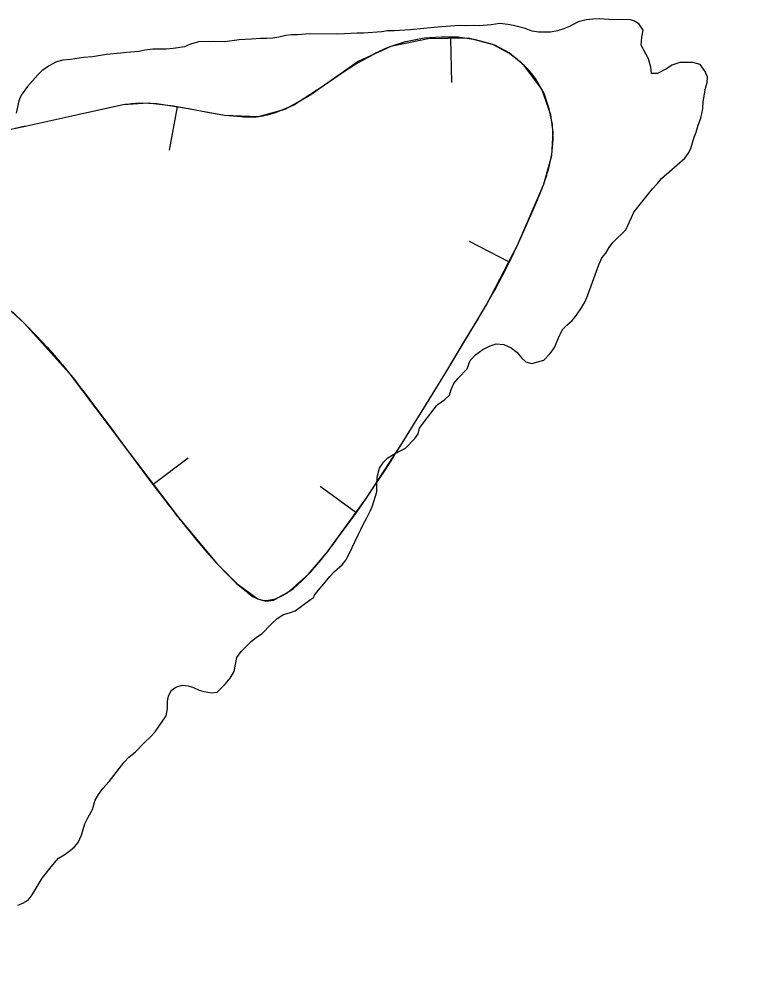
# Model space of a CAD drawing. Extents: x 3146026 to 3183936, y 897894 to 923344.
# Drawn here: x 3179261 to 3179672, y 911438 to 911977 of the extents above; entities that cross this region are included whole.
import ezdxf

# ---------------------------------------------------------------- set-up
doc = ezdxf.new("R2010")
doc.units = 0
for name, color, linetype in [('V-BORW-LINE', 7, 'Continuous'), ('V-SITE-VEGE', 7, 'Continuous'), ('V-TOPO-GNAM-IDEN', 7, 'Continuous'), ('V-TOPO-SHOR', 7, 'Continuous')]:
    doc.layers.add(name, color=color, linetype=linetype)

msp = doc.modelspace()

# ---------------------------------------------------------------- linework, layer by layer
at = {"layer": 'V-BORW-LINE'}
for p, q in [((3179490.44, 911965.94), (3179480.84, 911964.14)), ((3179500.04, 911966.51), (3179490.44, 911965.94)), ((3179509.64, 911966.5), (3179500.04, 911966.51)), ((3179505.4, 911965.82), (3179505.81, 911940.83)), ((3179519.53, 911964.94), (3179509.64, 911966.5)), ((3179529.31, 911962.31), (3179519.53, 911964.94)), ((3179538.72, 911957.2), (3179529.31, 911962.31)), ((3179461.66, 911956.81), (3179452.23, 911951.67)), ((3179452.23, 911951.67), (3179443.42, 911945.88)), ((3179443.42, 911945.88), (3179434.72, 911939.93)), ((3179434.72, 911939.93), (3179425.62, 911933.84)), ((3179558.46, 911934.66), (3179553.49, 911943.01)), ((3179425.62, 911933.84), (3179416.37, 911927.99)), ((3179561.24, 911925.89), (3179558.46, 911934.66)), ((3179338.74, 911928.74), (3179329.14, 911929.07)), ((3179348.33, 911927.31), (3179338.74, 911928.74)), ((3179357.89, 911925.65), (3179348.33, 911927.31)), ((3179416.37, 911927.99), (3179406.49, 911923.74)), ((3179292.3, 911922.13), (3179285.46, 911920.6)), ((3179299.11, 911923.68), (3179292.3, 911922.13)), ((3179305.93, 911925.22), (3179299.11, 911923.68)), ((3179312.75, 911926.69), (3179305.93, 911925.22)), ((3179350.3, 911927.09), (3179345.71, 911902.51)), ((3179367.46, 911923.86), (3179357.89, 911925.65)), ((3179377.05, 911922.15), (3179367.46, 911923.86)), ((3179386.63, 911921.27), (3179377.05, 911922.15)), ((3179563.21, 911916.99), (3179561.24, 911925.89)), ((3179278.62, 911919.1), (3179271.77, 911917.62)), ((3179285.46, 911920.6), (3179278.62, 911919.1)), ((3179563.51, 911908.48), (3179563.21, 911916.99)), ((3179562.76, 911899.94), (3179563.51, 911908.48)), ((3179560.85, 911891.41), (3179562.76, 911899.94)), ((3179550.94, 911865.53), (3179554.62, 911874.28)), ((3179547.12, 911857.03), (3179550.94, 911865.53)), ((3179543.27, 911848.55), (3179547.12, 911857.03)), ((3179538.33, 911839.06), (3179516.15, 911850.6)), ((3179539.12, 911839.97), (3179543.27, 911848.55)), ((3179534.89, 911831.44), (3179539.12, 911839.97)), ((3179530.38, 911823.05), (3179534.89, 911831.44)), ((3179256.91, 911810.68), (3179263.74, 911804.07)), ((3179263.74, 911804.07), (3179270.32, 911797.3)), ((3179513.92, 911795.01), (3179519.82, 911804.88)), ((3179270.32, 911797.3), (3179276.82, 911790.46)), ((3179507.97, 911785.18), (3179513.92, 911795.01)), ((3179276.82, 911790.46), (3179283.05, 911783.37)), ((3179502.02, 911775.35), (3179507.97, 911785.18)), ((3179496.03, 911765.57), (3179502.02, 911775.35)), ((3179296.89, 911765.96), (3179304.62, 911755.76)), ((3179490.03, 911755.81), (3179496.03, 911765.57)), ((3179304.62, 911755.76), (3179312.24, 911745.48)), ((3179483.99, 911746.07), (3179490.03, 911755.81)), ((3179312.24, 911745.48), (3179319.84, 911735.18)), ((3179319.84, 911735.18), (3179327.52, 911724.83)), ((3179336.69, 911712.96), (3179356.61, 911728.06)), ((3179467.84, 911720.49), (3179472.91, 911728.4)), ((3179327.52, 911724.83), (3179335.25, 911714.52)), ((3179462.66, 911712.66), (3179467.84, 911720.49)), ((3179335.25, 911714.52), (3179343.09, 911704.28)), ((3179451.66, 911696.91), (3179431.44, 911711.62)), ((3179457.43, 911704.85), (3179462.66, 911712.66)), ((3179451.95, 911697.04), (3179457.43, 911704.85)), ((3179446.41, 911689.28), (3179451.95, 911697.04)), ((3179356.27, 911687.43), (3179361.63, 911680.84)), ((3179440.72, 911681.6), (3179446.41, 911689.28)), ((3179361.63, 911680.84), (3179367.15, 911674.39)), ((3179367.15, 911674.39), (3179372.75, 911668)), ((3179426.08, 911663.27), (3179430.62, 911668.54)), ((3179372.75, 911668), (3179378.22, 911662.42)), ((3179421.15, 911658.39), (3179426.08, 911663.27)), ((3179378.22, 911662.42), (3179383.8, 911656.95)), ((3179416.04, 911653.71), (3179421.15, 911658.39)), ((3179383.8, 911656.95), (3179389.63, 911652.11)), ((3179411.19, 911650.62), (3179416.04, 911653.71)), ((3179400.96, 911646.98), (3179406.1, 911647.95)), ((3179406.1, 911647.95), (3179411.19, 911650.62))]:
    msp.add_line(p, q, dxfattribs=at)
for points in [[(3179492.73, 911965.61), (3179471.47, 911961.26)], [(3179515.56, 911965.99), (3179492.73, 911965.61)], [(3179530.46, 911962.01), (3179515.56, 911965.99)], [(3179471.47, 911961.26), (3179452.89, 911952.7)], [(3179538.54, 911957.67), (3179530.46, 911962.01)], [(3179547.18, 911950.49), (3179538.54, 911957.67)], [(3179452.89, 911952.7), (3179425.53, 911933.51)], [(3179557.07, 911937), (3179547.18, 911950.49)], [(3179425.53, 911933.51), (3179411.29, 911925.53)], [(3179562.32, 911922.49), (3179557.07, 911937)], [(3179319.59, 911928.09), (3179292.3, 911922.13)], [(3179333.83, 911929.08), (3179319.59, 911928.09)], [(3179348.24, 911927.47), (3179333.83, 911929.08)], [(3179377.18, 911922.08), (3179348.24, 911927.47)], [(3179292.3, 911922.13), (3179264.92, 911916.15)], [(3179396.21, 911921.38), (3179377.18, 911922.08)], [(3179411.29, 911925.53), (3179396.21, 911921.38)], [(3179563.55, 911912.58), (3179562.32, 911922.49)], [(3179264.92, 911916.15), (3179239.01, 911910.6)], [(3179562.78, 911899.51), (3179563.55, 911912.58)], [(3179558.17, 911883.1), (3179562.78, 911899.51)], [(3179543.27, 911848.55), (3179558.17, 911883.1)], [(3179525.68, 911814.77), (3179543.27, 911848.55)], [(3179235.77, 911829.94), (3179263.74, 911804.07)], [(3179502.02, 911775.35), (3179525.68, 911814.77)], [(3179263.74, 911804.07), (3179289.05, 911776.08)], [(3179289.05, 911776.08), (3179319.84, 911735.18)], [(3179477.93, 911736.34), (3179502.02, 911775.35)], [(3179319.84, 911735.18), (3179350.99, 911694.09)], [(3179457.43, 911704.85), (3179477.93, 911736.34)], [(3179434.97, 911673.97), (3179457.43, 911704.85)], [(3179350.99, 911694.09), (3179372.75, 911668.01)], [(3179424.83, 911662.02), (3179434.97, 911673.97)], [(3179372.75, 911668.01), (3179384.24, 911656.56)], [(3179412.88, 911651.33), (3179424.83, 911662.02)], [(3179384.24, 911656.56), (3179395.96, 911647.94)], [(3179395.96, 911647.94), (3179400.52, 911646.66)], [(3179400.52, 911646.66), (3179404.86, 911647.25)], [(3179404.86, 911647.25), (3179412.88, 911651.33)]]:
    msp.add_lwpolyline(points, dxfattribs=at)
for points in [[(3179480.84, 911964.14), (3179471.47, 911961.26), (3179461.66, 911956.81)], [(3179553.49, 911943.01), (3179547.18, 911950.49), (3179538.72, 911957.2)], [(3179329.14, 911929.07), (3179319.59, 911928.09), (3179312.75, 911926.69)], [(3179406.49, 911923.74), (3179396.21, 911921.38), (3179386.63, 911921.27)], [(3179271.77, 911917.62), (3179264.92, 911916.15), (3179258.44, 911914.74)], [(3179554.62, 911874.28), (3179558.17, 911883.1), (3179560.85, 911891.41)], [(3179519.82, 911804.88), (3179525.68, 911814.77), (3179530.38, 911823.05)], [(3179283.05, 911783.37), (3179289.05, 911776.08), (3179296.89, 911765.96)], [(3179472.91, 911728.4), (3179477.93, 911736.34), (3179483.99, 911746.07)], [(3179343.09, 911704.28), (3179350.99, 911694.09), (3179356.27, 911687.43)], [(3179430.62, 911668.54), (3179434.97, 911673.97), (3179440.72, 911681.6)], [(3179389.63, 911652.11), (3179395.96, 911647.94), (3179400.96, 911646.98)]]:
    msp.add_spline(points, degree=3, dxfattribs=at)
at = {"layer": 'V-SITE-VEGE'}
for p, q in [((3179582.19, 911976.31), (3179577.82, 911975.3)), ((3179586.08, 911976.82), (3179582.19, 911976.31)), ((3179589.73, 911976.85), (3179586.08, 911976.82)), ((3179598.01, 911976.42), (3179589.73, 911976.85)), ((3179606.77, 911976.48), (3179598.01, 911976.42)), ((3179609.7, 911975.53), (3179606.77, 911976.48)), ((3179482.46, 911970.74), (3179473.46, 911970.19)), ((3179498.03, 911972.31), (3179482.46, 911970.74)), ((3179510.19, 911973.12), (3179498.03, 911972.31)), ((3179513.84, 911972.91), (3179510.19, 911973.12)), ((3179518.46, 911973.18), (3179513.84, 911972.91)), ((3179521.62, 911972.96), (3179518.46, 911973.18)), ((3179528.44, 911973.5), (3179521.62, 911972.96)), ((3179533.29, 911974.26), (3179528.44, 911973.5)), ((3179537.92, 911973.81), (3179533.29, 911974.26)), ((3179541.09, 911973.1), (3179537.92, 911973.81)), ((3179547.67, 911971.44), (3179541.09, 911973.1)), ((3179551.58, 911970.01), (3179547.67, 911971.44)), ((3179569.09, 911971.11), (3179565.93, 911970.11)), ((3179572.73, 911972.59), (3179569.09, 911971.11)), ((3179577.82, 911975.3), (3179572.73, 911972.59)), ((3179612.38, 911973.84), (3179609.7, 911975.53)), ((3179614.6, 911970.45), (3179612.38, 911973.84)), ((3179613.9, 911966.55), (3179614.6, 911970.45)), ((3179385.41, 911964.95), (3179377.38, 911963.92)), ((3179392.46, 911965.49), (3179385.41, 911964.95)), ((3179397.57, 911965.76), (3179392.46, 911965.49)), ((3179401.22, 911965.79), (3179397.57, 911965.76)), ((3179404.62, 911966.06), (3179401.22, 911965.79)), ((3179408.02, 911966.57), (3179404.62, 911966.06)), ((3179411.91, 911967.57), (3179408.02, 911966.57)), ((3179415.08, 911967.83), (3179411.91, 911967.57)), ((3179418.48, 911967.86), (3179415.08, 911967.83)), ((3179425.29, 911968.39), (3179418.48, 911967.86)), ((3179440.38, 911968.25), (3179425.29, 911968.39)), ((3179445.25, 911968.53), (3179440.38, 911968.25)), ((3179448.89, 911968.56), (3179445.25, 911968.53)), ((3179452.3, 911968.83), (3179448.89, 911968.56)), ((3179455.95, 911968.85), (3179452.3, 911968.83)), ((3179466.41, 911969.65), (3179455.95, 911968.85)), ((3179469.57, 911970.16), (3179466.41, 911969.65)), ((3179473.46, 911970.19), (3179469.57, 911970.16)), ((3179555.23, 911969.31), (3179551.58, 911970.01)), ((3179562.04, 911969.35), (3179555.23, 911969.31)), ((3179565.93, 911970.11), (3179562.04, 911969.35)), ((3179613.44, 911961.93), (3179613.9, 911966.55)), ((3179336.53, 911959.74), (3179331.91, 911959.22)), ((3179344.07, 911959.79), (3179336.53, 911959.74)), ((3179347.97, 911960.06), (3179344.07, 911959.79)), ((3179354.53, 911961.08), (3179347.97, 911960.06)), ((3179357.93, 911962.57), (3179354.53, 911961.08)), ((3179362.3, 911963.81), (3179357.93, 911962.57)), ((3179371.05, 911964.12), (3179362.3, 911963.81)), ((3179377.38, 911963.92), (3179371.05, 911964.12)), ((3179617.63, 911954.17), (3179613.44, 911961.93)), ((3179297.14, 911955.08), (3179289.85, 911953.81)), ((3179302.25, 911955.36), (3179297.14, 911955.08)), ((3179310.27, 911956.63), (3179302.25, 911955.36)), ((3179318.3, 911957.42), (3179310.27, 911956.63)), ((3179321.46, 911957.93), (3179318.3, 911957.42)), ((3179328.75, 911958.47), (3179321.46, 911957.93)), ((3179331.91, 911959.22), (3179328.75, 911958.47)), ((3179618.88, 911949.55), (3179617.63, 911954.17)), ((3179277.22, 911950.07), (3179273.59, 911947.37)), ((3179281.83, 911952.54), (3179277.22, 911950.07)), ((3179285.47, 911953.54), (3179281.83, 911952.54)), ((3179289.85, 911953.81), (3179285.47, 911953.54)), ((3179619.4, 911945.91), (3179618.88, 911949.55)), ((3179630.8, 911950.61), (3179627.89, 911948.65)), ((3179635.41, 911952.1), (3179630.8, 911950.61)), ((3179642.71, 911952.16), (3179635.41, 911952.1)), ((3179646.86, 911950.97), (3179642.71, 911952.16)), ((3179649.81, 911947.09), (3179646.86, 911950.97)), ((3179271.17, 911945.17), (3179265.38, 911938.55)), ((3179273.59, 911947.37), (3179271.17, 911945.17)), ((3179622.8, 911945.93), (3179619.4, 911945.91)), ((3179627.89, 911948.65), (3179622.8, 911945.93)), ((3179651.04, 911943.94), (3179649.81, 911947.09)), ((3179650.82, 911940.77), (3179651.04, 911943.94)), ((3179265.38, 911938.55), (3179261.77, 911933.66)), ((3179649.87, 911937.6), (3179650.82, 911940.77)), ((3179261.77, 911933.66), (3179260.57, 911930.49)), ((3179648.71, 911929.81), (3179649.87, 911937.6)), ((3179260.57, 911930.49), (3179258.92, 911923.42)), ((3179648.5, 911925.91), (3179648.71, 911929.81)), ((3179647.31, 911920.55), (3179648.5, 911925.91)), ((3179644.69, 911912.75), (3179645.88, 911916.65)), ((3179645.88, 911916.65), (3179647.31, 911920.55)), ((3179643.5, 911909.82), (3179644.69, 911912.75)), ((3179641.6, 911903.48), (3179643.5, 911909.82)), ((3179638.23, 911897.86), (3179640.16, 911900.55)), ((3179640.16, 911900.55), (3179641.6, 911903.48)), ((3179624.92, 911886.33), (3179638.23, 911897.86)), ((3179622.75, 911883.64), (3179624.92, 911886.33)), ((3179609.24, 911867.24), (3179619.85, 911880.45)), ((3179619.85, 911880.45), (3179622.75, 911883.64)), ((3179604.69, 911857.23), (3179608.04, 911864.31)), ((3179608.04, 911864.31), (3179609.24, 911867.24)), ((3179597.44, 911850.12), (3179604.69, 911857.23)), ((3179593.34, 911844.01), (3179595.27, 911847.18)), ((3179595.27, 911847.18), (3179597.44, 911850.12)), ((3179589.5, 911837.41), (3179591.17, 911841.31)), ((3179591.17, 911841.31), (3179593.34, 911844.01)), ((3179583.05, 911819.84), (3179589.5, 911837.41)), ((3179581.61, 911816.67), (3179583.05, 911819.84)), ((3179579.69, 911813), (3179581.61, 911816.67)), ((3179574.39, 911805.91), (3179576.8, 911808.85)), ((3179576.8, 911808.85), (3179579.69, 911813)), ((3179569.07, 911801.01), (3179571.24, 911803.21)), ((3179571.24, 911803.21), (3179574.39, 911805.91)), ((3179567.15, 911797.34), (3179569.07, 911801.01)), ((3179527.77, 911791.47), (3179531.16, 911792.71)), ((3179531.16, 911792.71), (3179535.55, 911792.26)), ((3179564.27, 911790.51), (3179567.15, 911797.34)), ((3179519.53, 911786.3), (3179523.64, 911789.5)), ((3179523.64, 911789.5), (3179527.77, 911791.47)), ((3179535.55, 911792.26), (3179539.7, 911790.34)), ((3179539.7, 911790.34), (3179542.88, 911787.93)), ((3179542.88, 911787.93), (3179545.82, 911784.54)), ((3179558.24, 911783.41), (3179561.86, 911787.09)), ((3179561.86, 911787.09), (3179564.27, 911790.51)), ((3179514.71, 911778.48), (3179516.39, 911783.12)), ((3179516.39, 911783.12), (3179519.53, 911786.3)), ((3179545.82, 911784.54), (3179548.03, 911782.37)), ((3179548.03, 911782.37), (3179551.44, 911781.42)), ((3179551.44, 911781.42), (3179558.24, 911783.41)), ((3179509.64, 911773.09), (3179514.71, 911778.48)), ((3179507.23, 911770.16), (3179509.64, 911773.09)), ((3179504.84, 911763.57), (3179505.79, 911766.74)), ((3179505.79, 911766.74), (3179507.23, 911770.16)), ((3179498.31, 911758.41), (3179502.18, 911761.12)), ((3179502.18, 911761.12), (3179504.84, 911763.57)), ((3179490.35, 911748.38), (3179497.34, 911757.43)), ((3179497.34, 911757.43), (3179498.31, 911758.41)), ((3179486.99, 911741.54), (3179487.7, 911744.71)), ((3179487.7, 911744.71), (3179490.35, 911748.38)), ((3179479.75, 911733.46), (3179485.06, 911738.85)), ((3179485.06, 911738.85), (3179486.99, 911741.54)), ((3179473.2, 911730.01), (3179479.75, 911733.46)), ((3179467.39, 911725.59), (3179469.81, 911728.04)), ((3179469.81, 911728.04), (3179473.2, 911730.01)), ((3179464.98, 911722.16), (3179467.39, 911725.59)), ((3179463.59, 911712.91), (3179463.8, 911717.05)), ((3179463.8, 911717.05), (3179464.98, 911722.16)), ((3179463.62, 911708.77), (3179463.59, 911712.91)), ((3179461, 911700.72), (3179463.62, 911708.77)), ((3179457.88, 911693.89), (3179459.8, 911697.79)), ((3179459.8, 911697.79), (3179461, 911700.72)), ((3179454.52, 911687.29), (3179455.72, 911690.22)), ((3179455.72, 911690.22), (3179457.88, 911693.89)), ((3179453.08, 911684.6), (3179454.52, 911687.29)), ((3179447.56, 911673.13), (3179453.08, 911684.6)), ((3179443.95, 911667.26), (3179445.88, 911669.95)), ((3179445.88, 911669.95), (3179447.56, 911673.13)), ((3179436.94, 911660.64), (3179439.6, 911663.58)), ((3179439.6, 911663.58), (3179443.95, 911667.26)), ((3179433.56, 911656.48), (3179436.94, 911660.64)), ((3179428.26, 911650.12), (3179430.18, 911652.81)), ((3179430.18, 911652.81), (3179433.56, 911656.48)), ((3179417.12, 911641.28), (3179425.84, 911647.67)), ((3179425.84, 911647.67), (3179427.54, 911648.65)), ((3179427.54, 911648.65), (3179428.26, 911650.12)), ((3179403.55, 911633.64), (3179406.94, 911636.83)), ((3179406.94, 911636.83), (3179410.57, 911639.04)), ((3179410.57, 911639.04), (3179413.97, 911640.04)), ((3179413.97, 911640.04), (3179417.12, 911641.28)), ((3179398.48, 911628.25), (3179403.55, 911633.64)), ((3179392.18, 911623.83), (3179395.33, 911626.28)), ((3179395.33, 911626.28), (3179398.48, 911628.25)), ((3179386.62, 911618.19), (3179392.18, 911623.83)), ((3179382.57, 911606.73), (3179384.22, 911614.77)), ((3179384.22, 911614.77), (3179386.62, 911618.19)), ((3179380.4, 911603.06), (3179382.57, 911606.73)), ((3179349.54, 911597.98), (3179353.18, 911598.98)), ((3179353.18, 911598.98), (3179356.59, 911598.75)), ((3179356.59, 911598.75), (3179359.51, 911597.8)), ((3179372.92, 911594.98), (3179377.75, 911599.88)), ((3179377.75, 911599.88), (3179380.4, 911603.06)), ((3179345.43, 911592.84), (3179346.87, 911596.01)), ((3179346.87, 911596.01), (3179349.54, 911597.98)), ((3179359.51, 911597.8), (3179362.69, 911596.12)), ((3179362.69, 911596.12), (3179365.62, 911595.41)), ((3179365.62, 911595.41), (3179369.76, 911594.71)), ((3179369.76, 911594.71), (3179372.92, 911594.98)), ((3179344.73, 911589.91), (3179345.43, 911592.84)), ((3179344.75, 911585.78), (3179344.73, 911589.91)), ((3179344.05, 911581.63), (3179344.75, 911585.78)), ((3179339.96, 911575.52), (3179344.05, 911581.63)), ((3179335.38, 911569.89), (3179337.79, 911572.59)), ((3179337.79, 911572.59), (3179339.96, 911575.52)), ((3179326.67, 911561.31), (3179331.75, 911566.46)), ((3179331.75, 911566.46), (3179335.38, 911569.89)), ((3179322.8, 911558.12), (3179326.67, 911561.31)), ((3179311.71, 911544.42), (3179320.15, 911555.43)), ((3179320.15, 911555.43), (3179322.8, 911558.12)), ((3179305.67, 911537.08), (3179308.08, 911540.5)), ((3179308.08, 911540.5), (3179311.71, 911544.42)), ((3179302.33, 911528.53), (3179303.75, 911533.9)), ((3179303.75, 911533.9), (3179305.67, 911537.08)), ((3179299.68, 911523.89), (3179302.33, 911528.53)), ((3179298, 911520.47), (3179299.68, 911523.89)), ((3179296.1, 911513.89), (3179298, 911520.47)), ((3179294.18, 911509.74), (3179296.1, 911513.89)), ((3179289.59, 911505.33), (3179292.01, 911507.29)), ((3179292.01, 911507.29), (3179294.18, 911509.74)), ((3179283.05, 911500.9), (3179286.2, 911502.87)), ((3179286.2, 911502.87), (3179289.59, 911505.33)), ((3179277.98, 911495.03), (3179280.64, 911498.21)), ((3179280.64, 911498.21), (3179283.05, 911500.9)), ((3179273.64, 911489.64), (3179276.06, 911492.34)), ((3179276.06, 911492.34), (3179277.98, 911495.03)), ((3179268.11, 911480.11), (3179273.64, 911489.64)), ((3179265.7, 911477.18), (3179268.11, 911480.11)), ((3179259.88, 911474.22), (3179262.79, 911475.45)), ((3179262.79, 911475.45), (3179265.7, 911477.18))]:
    msp.add_line(p, q, dxfattribs=at)
at = {"layer": 'V-TOPO-SHOR'}
for points in [[(3179627.89, 911948.65), (3179622.8, 911945.93), (3179619.4, 911945.91), (3179618.88, 911949.55), (3179617.63, 911954.17), (3179613.44, 911961.93), (3179613.9, 911966.55), (3179614.6, 911970.45), (3179612.38, 911973.84), (3179609.7, 911975.53), (3179606.77, 911976.48), (3179598.01, 911976.42), (3179589.73, 911976.85), (3179586.08, 911976.82), (3179582.19, 911976.31), (3179577.82, 911975.3), (3179572.73, 911972.59), (3179569.09, 911971.11), (3179565.93, 911970.11), (3179562.04, 911969.35), (3179555.23, 911969.31), (3179551.58, 911970.01), (3179547.67, 911971.44), (3179541.09, 911973.1), (3179537.92, 911973.81), (3179533.29, 911974.26), (3179528.44, 911973.5), (3179521.62, 911972.96), (3179518.46, 911973.18), (3179513.84, 911972.91), (3179510.19, 911973.12), (3179498.02, 911972.31), (3179482.46, 911970.74), (3179473.46, 911970.19), (3179469.57, 911970.16), (3179466.41, 911969.65), (3179455.95, 911968.85), (3179452.3, 911968.83), (3179448.89, 911968.56), (3179445.25, 911968.53), (3179440.38, 911968.25), (3179425.29, 911968.39), (3179418.48, 911967.86), (3179415.08, 911967.83), (3179411.91, 911967.57), (3179408.03, 911966.57), (3179404.62, 911966.06), (3179401.22, 911965.79), (3179397.57, 911965.76), (3179392.46, 911965.49), (3179385.41, 911964.95), (3179377.38, 911963.92), (3179371.05, 911964.12), (3179362.3, 911963.81), (3179357.93, 911962.57), (3179354.53, 911961.08), (3179347.97, 911960.06), (3179344.07, 911959.79), (3179336.53, 911959.74), (3179331.91, 911959.22), (3179328.75, 911958.47), (3179321.46, 911957.93), (3179318.3, 911957.42), (3179310.27, 911956.63), (3179302.25, 911955.36), (3179297.14, 911955.08), (3179289.85, 911953.81), (3179285.47, 911953.54), (3179281.83, 911952.54), (3179277.22, 911950.07), (3179273.59, 911947.37), (3179271.17, 911945.17), (3179265.38, 911938.55), (3179261.77, 911933.66), (3179260.57, 911930.49), (3179258.92, 911923.42)], [(3179372.92, 911594.98), (3179377.75, 911599.88), (3179380.4, 911603.06), (3179382.57, 911606.73), (3179384.22, 911614.77), (3179386.62, 911618.19), (3179392.18, 911623.83), (3179395.33, 911626.28), (3179398.48, 911628.25), (3179403.55, 911633.64), (3179406.94, 911636.83), (3179410.57, 911639.04), (3179413.97, 911640.04), (3179417.12, 911641.28), (3179425.84, 911647.67), (3179427.54, 911648.65), (3179428.26, 911650.12), (3179430.18, 911652.81), (3179433.56, 911656.48), (3179436.94, 911660.64), (3179439.6, 911663.58), (3179443.95, 911667.26), (3179445.88, 911669.95), (3179447.56, 911673.13), (3179453.08, 911684.6), (3179454.52, 911687.29), (3179455.72, 911690.22), (3179457.88, 911693.89), (3179459.8, 911697.79), (3179461, 911700.72), (3179463.62, 911708.77), (3179463.59, 911712.91), (3179463.8, 911717.05), (3179464.98, 911722.16), (3179467.39, 911725.59), (3179469.81, 911728.04), (3179473.2, 911730.01), (3179479.75, 911733.46), (3179485.06, 911738.85), (3179486.99, 911741.54), (3179487.7, 911744.71), (3179490.35, 911748.38), (3179497.34, 911757.43), (3179498.31, 911758.41), (3179502.18, 911761.12), (3179504.84, 911763.57), (3179505.79, 911766.74), (3179507.23, 911770.16), (3179509.64, 911773.09), (3179514.71, 911778.48), (3179516.39, 911783.12), (3179519.53, 911786.3), (3179523.64, 911789.5), (3179527.77, 911791.47), (3179531.16, 911792.71), (3179535.55, 911792.26), (3179539.7, 911790.34), (3179542.88, 911787.93), (3179545.82, 911784.54), (3179548.03, 911782.37), (3179551.44, 911781.42), (3179558.24, 911783.41), (3179561.86, 911787.09), (3179564.27, 911790.51), (3179567.15, 911797.34), (3179569.07, 911801.01), (3179571.24, 911803.21), (3179574.39, 911805.91), (3179576.8, 911808.85), (3179579.69, 911813.01), (3179581.61, 911816.67), (3179583.05, 911819.84), (3179589.5, 911837.41), (3179591.17, 911841.31), (3179593.34, 911844.01), (3179595.27, 911847.18), (3179597.44, 911850.12), (3179604.69, 911857.23), (3179608.04, 911864.31), (3179609.24, 911867.24), (3179619.85, 911880.45), (3179622.75, 911883.64), (3179624.92, 911886.33), (3179638.23, 911897.86), (3179640.16, 911900.55), (3179641.6, 911903.48), (3179643.5, 911909.82), (3179644.69, 911912.75), (3179645.88, 911916.65), (3179647.31, 911920.55), (3179648.5, 911925.91), (3179648.71, 911929.81), (3179649.87, 911937.6), (3179650.82, 911940.77), (3179651.04, 911943.94), (3179649.81, 911947.09), (3179646.86, 911950.97), (3179642.71, 911952.16), (3179635.41, 911952.1), (3179630.8, 911950.61), (3179627.89, 911948.65)], [(3179259.88, 911474.21), (3179262.79, 911475.45), (3179265.7, 911477.18), (3179268.11, 911480.11), (3179273.64, 911489.64), (3179276.06, 911492.34), (3179277.98, 911495.03), (3179280.64, 911498.21), (3179283.05, 911500.9), (3179286.2, 911502.87), (3179289.59, 911505.33), (3179292.01, 911507.29), (3179294.18, 911509.74), (3179296.1, 911513.89), (3179298, 911520.47), (3179299.68, 911523.89), (3179302.33, 911528.53), (3179303.75, 911533.9), (3179305.67, 911537.08), (3179308.08, 911540.5), (3179311.71, 911544.42), (3179320.15, 911555.43), (3179322.8, 911558.12), (3179326.68, 911561.31), (3179331.75, 911566.46), (3179335.38, 911569.89), (3179337.79, 911572.59), (3179339.96, 911575.52), (3179344.05, 911581.63), (3179344.75, 911585.78), (3179344.73, 911589.91), (3179345.43, 911592.84), (3179346.87, 911596.01), (3179349.54, 911597.98), (3179353.18, 911598.98), (3179356.59, 911598.75), (3179359.51, 911597.8), (3179362.69, 911596.12), (3179365.62, 911595.41), (3179369.76, 911594.71), (3179372.92, 911594.98)]]:
    msp.add_lwpolyline(points, dxfattribs=at)

# ---------------------------------------------------------------- texts
at = {"layer": 'V-TOPO-GNAM-IDEN'}
msp.add_text('WEST  FELICIANA', height=99.9998, rotation=69.103, dxfattribs=at).set_placement((3179492.74, 910681.6))

doc.saveas('drawing.dxf')
